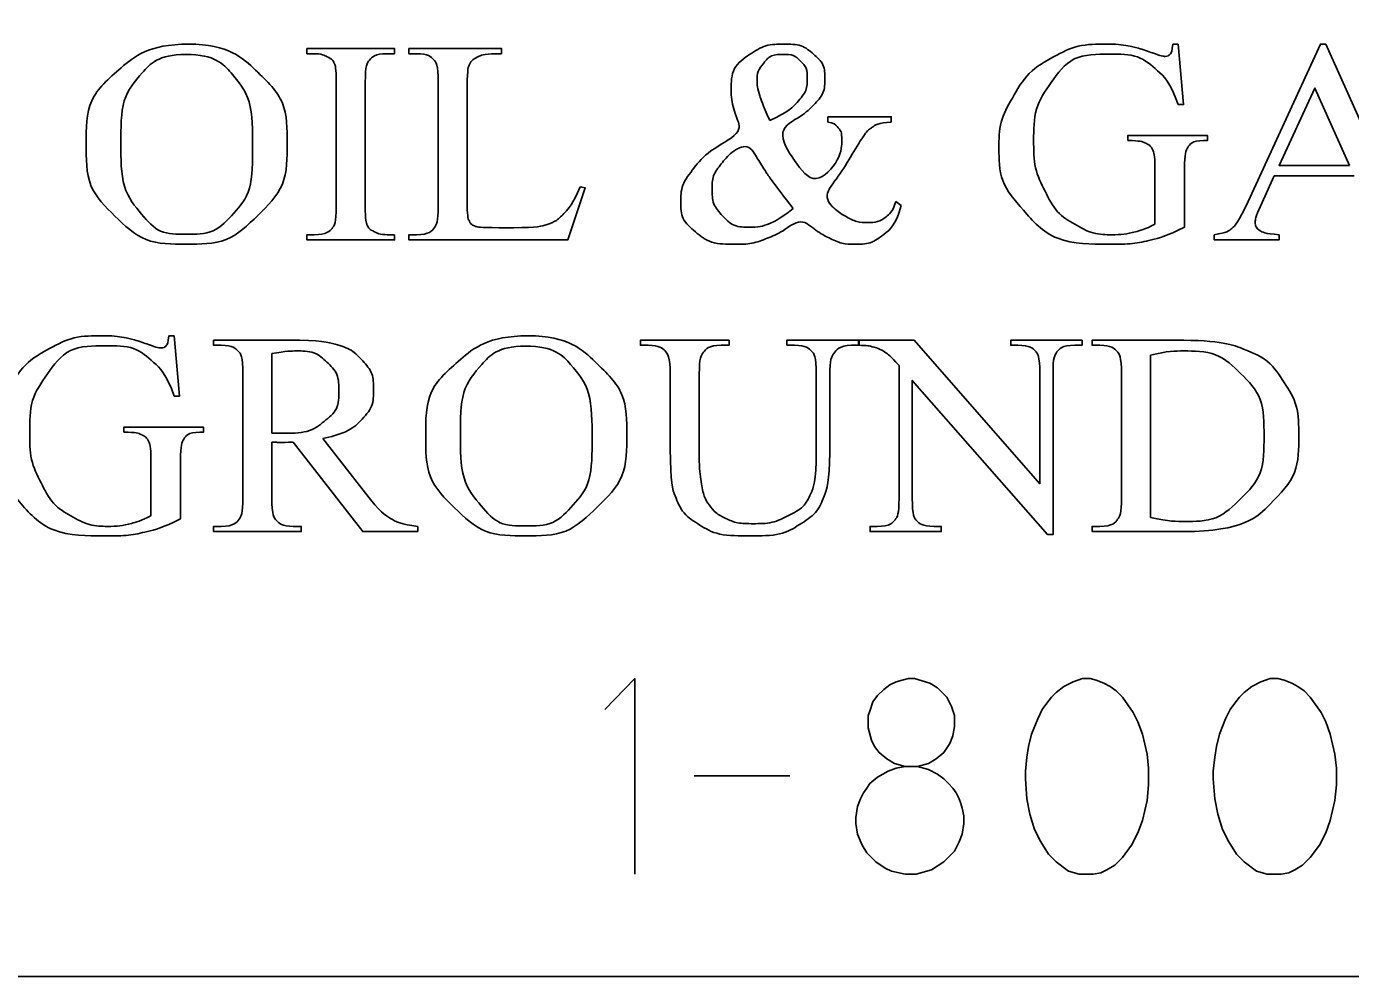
# Model space of a CAD drawing. Extents: x -9.1 to 34, y -3.1 to 22.
# Drawn here: x 4.523 to 5.471, y 2.337 to 3.016 of the extents above; entities that cross this region are included whole.
import ezdxf

# ---------------------------------------------------------------- set-up
doc = ezdxf.new("R2010")
doc.units = 0
doc.layers.add('SH_Data', color=7, linetype='Continuous')

msp = doc.modelspace()

# ---------------------------------------------------------------- linework, layer by layer
at = {"layer": 'SH_Data'}
msp.add_line((5.00125, 2.48035), (5.06959, 2.48035), dxfattribs=at)
msp.add_lwpolyline([(3.18606, 5.4367), (8.38606, 5.4367), (8.38606, 2.3367), (3.18606, 2.3367)], close=True, dxfattribs=at)
msp.add_lwpolyline([(3.18606, 5.4367), (8.38606, 5.4367), (8.38606, 2.3367), (3.18606, 2.3367)], close=True, dxfattribs=at)
for points in [[(4.72918, 2.99693), (4.72398, 2.99693), (4.72398, 3.00062), (4.78676, 3.00062), (4.78676, 2.99693), (4.78149, 2.99693)], [(4.80246, 2.99693), (4.79697, 2.99693), (4.79697, 3.00062), (4.86336, 3.00062), (4.86336, 2.99693)], [(5.34368, 3.00375), (5.34764, 3.00375)], [(5.34764, 3.00375), (5.35148, 2.96058), (5.34764, 2.96058)], [(5.39761, 2.89113), (5.44946, 3.00375), (5.45325, 3.00375), (5.50443, 2.88988)], [(4.74499, 2.888), (4.74499, 2.97635)], [(4.76576, 2.97635), (4.76576, 2.888)], [(4.81798, 2.888), (4.81798, 2.97635)], [(4.83875, 2.97411), (4.83875, 2.8881)], [(5.4702, 2.91696), (5.44542, 2.97229), (5.41985, 2.91696), (5.4702, 2.91696)], [(5.09674, 2.95186), (5.14223, 2.95186), (5.14223, 2.94805)], [(5.09674, 2.94805), (5.09674, 2.95186)], [(5.31163, 2.93475), (5.31163, 2.93844), (5.36853, 2.93844), (5.36853, 2.93475), (5.36583, 2.93475)], [(5.33095, 2.875), (5.33095, 2.91462)], [(5.35208, 2.91462), (5.35208, 2.87272)], [(5.47355, 2.90947), (5.4164, 2.90947), (5.40647, 2.88796)], [(4.91966, 2.90164), (4.92326, 2.90094), (4.91066, 2.86373), (4.79697, 2.86373), (4.79697, 2.86742), (4.80246, 2.86742)], [(5.14543, 2.89109), (5.14944, 2.88836)], [(4.86142, 2.87245), (4.87215, 2.87245)], [(4.78676, 2.86742), (4.78676, 2.86373), (4.72398, 2.86373), (4.72398, 2.86742), (4.72918, 2.86742)], [(4.78149, 2.86742), (4.78676, 2.86742)], [(5.4198, 2.86742), (5.4198, 2.86373), (5.37345, 2.86373), (5.37345, 2.86742)], [(4.6251, 2.7951), (4.62907, 2.7951)], [(4.62907, 2.7951), (4.63291, 2.75193), (4.62907, 2.75193)], [(4.66265, 2.78828), (4.65716, 2.78828), (4.65716, 2.79197), (4.71063, 2.79197)], [(4.96822, 2.78828), (4.96269, 2.78828), (4.96269, 2.79197), (5.02619, 2.79197), (5.02619, 2.78828), (5.02055, 2.78828)], [(5.06749, 2.78828), (5.06749, 2.79197), (5.11923, 2.79197), (5.11923, 2.78828), (5.11374, 2.78828)], [(5.07298, 2.78828), (5.06749, 2.78828)], [(5.11886, 2.79197), (5.15854, 2.79197), (5.24853, 2.6892), (5.24853, 2.76826)], [(5.11886, 2.78828), (5.11886, 2.79197)], [(5.23284, 2.78828), (5.22776, 2.78828), (5.22776, 2.79197), (5.27878, 2.79197), (5.27878, 2.78828), (5.27359, 2.78828)], [(5.29148, 2.78828), (5.28598, 2.78828), (5.28598, 2.79197), (5.34575, 2.79197)], [(4.69893, 2.78235), (4.69893, 2.72543)], [(5.32776, 2.78133), (5.32776, 2.66507)], [(4.67817, 2.67935), (4.67817, 2.7677)], [(4.98406, 2.71426), (4.98406, 2.7677)], [(5.00482, 2.7677), (5.00482, 2.70814)], [(5.0885, 2.71237), (5.0885, 2.7677)], [(5.1478, 2.67879), (5.1478, 2.77396)], [(5.25801, 2.76826), (5.25801, 2.65286), (5.25413, 2.65286), (5.15729, 2.76316), (5.15729, 2.67879)], [(5.30699, 2.67935), (5.30699, 2.7677)], [(5.09822, 2.76692), (5.09822, 2.71145)], [(4.59305, 2.7261), (4.59305, 2.72979), (4.64995, 2.72979), (4.64995, 2.7261), (4.64725, 2.7261)], [(4.73546, 2.72168), (4.76592, 2.68252)], [(4.69893, 2.71905), (4.69893, 2.67935)], [(4.80331, 2.65508), (4.76402, 2.65508), (4.7142, 2.71905)], [(4.61238, 2.66635), (4.61238, 2.70597)], [(4.63351, 2.70597), (4.63351, 2.66407)], [(4.71423, 2.65877), (4.71994, 2.65877), (4.71994, 2.65508), (4.65716, 2.65508), (4.65716, 2.65877), (4.66265, 2.65877)], [(4.80331, 2.65877), (4.80331, 2.65508)], [(5.17287, 2.65877), (5.17806, 2.65877), (5.17806, 2.65508), (5.12704, 2.65508), (5.12704, 2.65877), (5.13212, 2.65877)], [(5.28598, 2.65508), (5.28598, 2.65877), (5.29148, 2.65877)], [(5.3516, 2.65508), (5.28598, 2.65508)], [(4.95859, 2.40981), (4.95859, 2.54981), (4.93731, 2.52766)], [(5.16107, 2.48697), (5.16878, 2.48917), (5.1743, 2.49247), (5.1798, 2.49688), (5.18421, 2.50349), (5.18642, 2.50901), (5.18753, 2.51563), (5.18753, 2.52334), (5.18532, 2.52995), (5.18201, 2.53656), (5.17539, 2.54318), (5.16989, 2.54649), (5.15887, 2.54981), (5.15666, 2.54981), (5.15446, 2.54981), (5.15005, 2.5487), (5.14564, 2.54759), (5.14123, 2.54538), (5.13682, 2.54208), (5.13241, 2.53767), (5.1291, 2.53326), (5.12689, 2.52665), (5.1258, 2.52334), (5.1258, 2.51563), (5.1258, 2.51452), (5.128, 2.5057), (5.13021, 2.50129), (5.13351, 2.49688), (5.13903, 2.49247), (5.14453, 2.48917), (5.15225, 2.48697), (5.16107, 2.48697), (5.16878, 2.48476), (5.17539, 2.48145), (5.1798, 2.47815), (5.18312, 2.47483), (5.18642, 2.47154), (5.18862, 2.46822), (5.19083, 2.46381), (5.19194, 2.46051), (5.19303, 2.4572), (5.19414, 2.45169), (5.19414, 2.44617), (5.19303, 2.43847), (5.19083, 2.43295), (5.18753, 2.42633), (5.1798, 2.41863), (5.17098, 2.41311), (5.15996, 2.40981), (5.15225, 2.40981), (5.14232, 2.41201), (5.13791, 2.41422), (5.1313, 2.41863), (5.12469, 2.42524), (5.12139, 2.43074), (5.11807, 2.43847), (5.11698, 2.44617), (5.11698, 2.45058), (5.11807, 2.45831), (5.12028, 2.46381), (5.12248, 2.46822), (5.12469, 2.47154), (5.12689, 2.47483), (5.13241, 2.47924), (5.14012, 2.48365), (5.14564, 2.48586), (5.15225, 2.48697)], [(5.28232, 2.54981), (5.28453, 2.54981), (5.28894, 2.5487), (5.29444, 2.54649), (5.29885, 2.54429), (5.30326, 2.54097), (5.30767, 2.53656), (5.31539, 2.52554), (5.31869, 2.51893), (5.32201, 2.51011), (5.32531, 2.49579), (5.32642, 2.48586), (5.32642, 2.47815), (5.32642, 2.47374), (5.32531, 2.46272), (5.32201, 2.44838), (5.31869, 2.43956), (5.31428, 2.43074), (5.30767, 2.42192), (5.30217, 2.41642), (5.29665, 2.41311), (5.29224, 2.4109), (5.28673, 2.40981), (5.2768, 2.40981), (5.2691, 2.41201), (5.26028, 2.41863), (5.25476, 2.42413), (5.24926, 2.43295), (5.24485, 2.44177), (5.24153, 2.45279), (5.23933, 2.46381), (5.23823, 2.47815), (5.23823, 2.48365), (5.23933, 2.49358), (5.24044, 2.50129), (5.24264, 2.51011), (5.24705, 2.52113), (5.25035, 2.52774), (5.25366, 2.53215), (5.25696, 2.53656), (5.26028, 2.53988), (5.26578, 2.54429), (5.27239, 2.54759), (5.27901, 2.54981), (5.28232, 2.54981)], [(5.4168, 2.54981), (5.41901, 2.54981), (5.42342, 2.5487), (5.42892, 2.54649), (5.43333, 2.54429), (5.43774, 2.54097), (5.44215, 2.53656), (5.44987, 2.52554), (5.45317, 2.51893), (5.45649, 2.51011), (5.45979, 2.49579), (5.4609, 2.48586), (5.4609, 2.47815), (5.4609, 2.47374), (5.45979, 2.46272), (5.45649, 2.44838), (5.45317, 2.43956), (5.44876, 2.43074), (5.44215, 2.42192), (5.43665, 2.41642), (5.43113, 2.41311), (5.42672, 2.4109), (5.42121, 2.40981), (5.41128, 2.40981), (5.40358, 2.41201), (5.39476, 2.41863), (5.38924, 2.42413), (5.38374, 2.43295), (5.37933, 2.44177), (5.37601, 2.45279), (5.37381, 2.46381), (5.37271, 2.47815), (5.37271, 2.48365), (5.37381, 2.49358), (5.37492, 2.50129), (5.37712, 2.51011), (5.38153, 2.52113), (5.38483, 2.52774), (5.38814, 2.53215), (5.39144, 2.53656), (5.39476, 2.53988), (5.40026, 2.54429), (5.40687, 2.54759), (5.41349, 2.54981), (5.4168, 2.54981)]]:
    msp.add_lwpolyline(points, dxfattribs=at)
for points in [[(4.63937, 3.00375), (4.66799, 3.00375), (4.68896, 2.98351), (4.70993, 2.96327), (4.70993, 2.93298), (4.70993, 2.90179), (4.6888, 2.88119), (4.66766, 2.8606), (4.63764, 2.8606), (4.60729, 2.8606), (4.58664, 2.88069), (4.56599, 2.90078), (4.56599, 2.93268), (4.56599, 2.96529), (4.58984, 2.98588), (4.61054, 3.00375), (4.63937, 3.00375)], [(4.63731, 2.99637), (4.6176, 2.99637), (4.60568, 2.98274), (4.59084, 2.96578), (4.59084, 2.93307), (4.59084, 2.89956), (4.60622, 2.88149), (4.61803, 2.86776), (4.63742, 2.86776), (4.65811, 2.86776), (4.6716, 2.8828), (4.68508, 2.89784), (4.68508, 2.93024), (4.68508, 2.96538), (4.67024, 2.98264), (4.65833, 2.99637), (4.63731, 2.99637)], [(4.74499, 2.97635), (4.74499, 2.98679), (4.74358, 2.99013), (4.7425, 2.99267), (4.73914, 2.99449), (4.73437, 2.99693), (4.72918, 2.99693)], [(4.78149, 2.99693), (4.77254, 2.99693), (4.76845, 2.99196), (4.76576, 2.98872), (4.76576, 2.97635)], [(4.81798, 2.97635), (4.81798, 2.98922), (4.81496, 2.99247), (4.81076, 2.99693), (4.80246, 2.99693)], [(4.86336, 2.99693), (4.85165, 2.99703), (4.84693, 2.99491), (4.84222, 2.99279), (4.84048, 2.98956), (4.83875, 2.98633), (4.83875, 2.97411)], [(5.14944, 2.88836), (5.14543, 2.87413), (5.13653, 2.86736), (5.12764, 2.8606), (5.11582, 2.8606), (5.10693, 2.8606), (5.09776, 2.86509), (5.0886, 2.86958), (5.07776, 2.88028), (5.06431, 2.86918), (5.05353, 2.86489), (5.04274, 2.8606), (5.03049, 2.8606), (5.0126, 2.8606), (5.00209, 2.86948), (4.99157, 2.87837), (4.99157, 2.89068), (4.99157, 2.9029), (5.00101, 2.91506), (5.01044, 2.92723), (5.03647, 2.94025), (5.03138, 2.95075), (5.02955, 2.95746), (5.02771, 2.96417), (5.02771, 2.97033), (5.02771, 2.9876), (5.04136, 2.99668), (5.05199, 3.00375), (5.06554, 3.00375), (5.07844, 3.00375), (5.08656, 2.99663), (5.09469, 2.98952), (5.09469, 2.97913), (5.09469, 2.96843), (5.08684, 2.96036), (5.07898, 2.95228), (5.05904, 2.9427), (5.07278, 2.91989), (5.08772, 2.90088), (5.10681, 2.92208), (5.10681, 2.93658), (5.10681, 2.94121), (5.10356, 2.94483), (5.10118, 2.94755), (5.09674, 2.94805)], [(5.05535, 2.94923), (5.06877, 2.95519), (5.07543, 2.96276), (5.08209, 2.97033), (5.08209, 2.97961), (5.08209, 2.98688), (5.07726, 2.99162), (5.07244, 2.99637), (5.06528, 2.99637), (5.05585, 2.99637), (5.05102, 2.99026), (5.04619, 2.98415), (5.04619, 2.9783), (5.04619, 2.97336), (5.04805, 2.96725), (5.0499, 2.96114), (5.05535, 2.94923)], [(5.35208, 2.87272), (5.33963, 2.86645), (5.3275, 2.86353), (5.31537, 2.8606), (5.30053, 2.8606), (5.25797, 2.8606), (5.23588, 2.88604), (5.21931, 2.90512), (5.21931, 2.93005), (5.21931, 2.94812), (5.22862, 2.96468), (5.23967, 2.98437), (5.25896, 2.99497), (5.2751, 3.00375), (5.29709, 3.00375), (5.30511, 3.00375), (5.31167, 3.00253), (5.31822, 3.00131), (5.33025, 2.99716), (5.33631, 2.99503), (5.33837, 2.99503), (5.34043, 2.99503), (5.34189, 2.9968), (5.34336, 2.99858), (5.34368, 3.00375)], [(5.34764, 2.96058), (5.3419, 2.97667), (5.3328, 2.98482), (5.31968, 2.99659), (5.2991, 2.99659), (5.27103, 2.99659), (5.2564, 2.9759), (5.24416, 2.95845), (5.24416, 2.93433), (5.24416, 2.91475), (5.25228, 2.8986), (5.26041, 2.88246), (5.27358, 2.87494), (5.28674, 2.86742), (5.30061, 2.86742), (5.30874, 2.86742), (5.31633, 2.86934), (5.32391, 2.87126), (5.33095, 2.875)], [(5.14223, 2.94805), (5.13281, 2.94735), (5.12831, 2.94417), (5.12382, 2.941), (5.11428, 2.92498), (5.10474, 2.90895), (5.09281, 2.89504), (5.10247, 2.88453), (5.11006, 2.88034), (5.11765, 2.87614), (5.12536, 2.87614), (5.13284, 2.87614), (5.13805, 2.87993), (5.14326, 2.88372), (5.14543, 2.89109)], [(5.07213, 2.88614), (5.05782, 2.90431), (5.0523, 2.91269), (5.04677, 2.92107), (5.04016, 2.93348), (5.02714, 2.92652), (5.02058, 2.91813), (5.01402, 2.90975), (5.01402, 2.89995), (5.01402, 2.88915), (5.0215, 2.88097), (5.02898, 2.87279), (5.04166, 2.87279), (5.04849, 2.87279), (5.05484, 2.87532), (5.06118, 2.87785), (5.07213, 2.88614)], [(5.33095, 2.91462), (5.33095, 2.92499), (5.32927, 2.92819), (5.32759, 2.93139), (5.32406, 2.93307), (5.32053, 2.93475), (5.31163, 2.93475)], [(5.36583, 2.93475), (5.35739, 2.93475), (5.35425, 2.92946), (5.35208, 2.9257), (5.35208, 2.91462)], [(4.87215, 2.87245), (4.88907, 2.87245), (4.89591, 2.87478), (4.90274, 2.8771), (4.90838, 2.88301), (4.91402, 2.88892), (4.91966, 2.90164)], [(5.37345, 2.86742), (5.38266, 2.86894), (5.38537, 2.87137), (5.3909, 2.87624), (5.39761, 2.89113)], [(4.72918, 2.86742), (4.73827, 2.86742), (4.74239, 2.87239), (4.74499, 2.87563), (4.74499, 2.888)], [(4.76576, 2.888), (4.76576, 2.87756), (4.76716, 2.87421), (4.76823, 2.87168), (4.77168, 2.86985), (4.77631, 2.86742), (4.78149, 2.86742)], [(4.80246, 2.86742), (4.81173, 2.86742), (4.81572, 2.87307), (4.81798, 2.8763), (4.81798, 2.888)], [(4.83875, 2.8881), (4.83875, 2.87972), (4.84048, 2.87659), (4.84178, 2.87447), (4.84449, 2.87346), (4.84721, 2.87245), (4.86142, 2.87245)], [(5.40647, 2.88796), (5.40278, 2.87997), (5.40278, 2.87602), (5.40278, 2.87289), (5.40598, 2.87051), (5.40918, 2.86813), (5.4198, 2.86742)], [(4.63351, 2.66407), (4.62105, 2.65781), (4.60892, 2.65488), (4.59679, 2.65195), (4.58196, 2.65195), (4.53939, 2.65195), (4.5173, 2.67739), (4.50073, 2.69647), (4.50073, 2.72141), (4.50073, 2.73948), (4.51005, 2.75603), (4.5211, 2.77572), (4.54038, 2.78632), (4.55652, 2.7951), (4.57852, 2.7951), (4.58654, 2.7951), (4.59309, 2.79388), (4.59964, 2.79267), (4.61167, 2.78851), (4.61774, 2.78638), (4.6198, 2.78638), (4.62185, 2.78638), (4.62332, 2.78815), (4.62478, 2.78993), (4.6251, 2.7951)], [(4.62907, 2.75193), (4.62332, 2.76803), (4.61422, 2.77618), (4.60111, 2.78794), (4.58052, 2.78794), (4.55245, 2.78794), (4.53783, 2.76726), (4.52558, 2.7498), (4.52558, 2.72568), (4.52558, 2.7061), (4.53371, 2.68996), (4.54184, 2.67381), (4.555, 2.66629), (4.56817, 2.65877), (4.58204, 2.65877), (4.59017, 2.65877), (4.59775, 2.66069), (4.60533, 2.66262), (4.61238, 2.66635)], [(4.67817, 2.7677), (4.67817, 2.78068), (4.67515, 2.78382), (4.67095, 2.78828), (4.66265, 2.78828)], [(4.71063, 2.79197), (4.73401, 2.79197), (4.74511, 2.78879), (4.75621, 2.78561), (4.76395, 2.77707), (4.77169, 2.76854), (4.77169, 2.75673), (4.77169, 2.7441), (4.76285, 2.73481), (4.75401, 2.72552), (4.73546, 2.72168)], [(4.8824, 2.7951), (4.91102, 2.7951), (4.93199, 2.77486), (4.95296, 2.75462), (4.95296, 2.72433), (4.95296, 2.69314), (4.93183, 2.67255), (4.91069, 2.65195), (4.88067, 2.65195), (4.85032, 2.65195), (4.82967, 2.67204), (4.80902, 2.69213), (4.80902, 2.72403), (4.80902, 2.75664), (4.83287, 2.77723), (4.85357, 2.7951), (4.8824, 2.7951)], [(4.88034, 2.78772), (4.86063, 2.78772), (4.84871, 2.77409), (4.83387, 2.75713), (4.83387, 2.72443), (4.83387, 2.69091), (4.84925, 2.67284), (4.86106, 2.65911), (4.88045, 2.65911), (4.90114, 2.65911), (4.91463, 2.67415), (4.92811, 2.68919), (4.92811, 2.7216), (4.92811, 2.75673), (4.91327, 2.77399), (4.90136, 2.78772), (4.88034, 2.78772)], [(4.98406, 2.7677), (4.98406, 2.78037), (4.98031, 2.78433), (4.97657, 2.78828), (4.96822, 2.78828)], [(5.02055, 2.78828), (5.01144, 2.78828), (5.00754, 2.78291), (5.00482, 2.77926), (5.00482, 2.7677)], [(5.0885, 2.7677), (5.0885, 2.78058), (5.08548, 2.78382), (5.08128, 2.78828), (5.07298, 2.78828)], [(5.11374, 2.78828), (5.10512, 2.78828), (5.10049, 2.7815), (5.09822, 2.77836), (5.09822, 2.76692)], [(5.1478, 2.77396), (5.14141, 2.78097), (5.1381, 2.7832), (5.1348, 2.78544), (5.1284, 2.78737), (5.12526, 2.78828), (5.11886, 2.78828)], [(5.24853, 2.76826), (5.24853, 2.7809), (5.2455, 2.78403), (5.2415, 2.78828), (5.23284, 2.78828)], [(5.27359, 2.78828), (5.26429, 2.78828), (5.26039, 2.78302), (5.25801, 2.77979), (5.25801, 2.76826)], [(5.30699, 2.7677), (5.30699, 2.78058), (5.30398, 2.78382), (5.29977, 2.78828), (5.29148, 2.78828)], [(5.34575, 2.79197), (5.37867, 2.79197), (5.39583, 2.78501), (5.41299, 2.77804), (5.42344, 2.76179), (5.43389, 2.74553), (5.43389, 2.72423), (5.43389, 2.69567), (5.41526, 2.67648), (5.39437, 2.65508), (5.3516, 2.65508)], [(4.69893, 2.72543), (4.70097, 2.72543), (4.70247, 2.72538), (4.70397, 2.72533), (4.70494, 2.72533), (4.72572, 2.72533), (4.73628, 2.7338), (4.74684, 2.74228), (4.74684, 2.7554), (4.74684, 2.76821), (4.73832, 2.77623), (4.7298, 2.78425), (4.71576, 2.78425), (4.70954, 2.78425), (4.69893, 2.78235)], [(5.32776, 2.66507), (5.3415, 2.66224), (5.35081, 2.66224), (5.37592, 2.66224), (5.39248, 2.67868), (5.40904, 2.69511), (5.40904, 2.72325), (5.40904, 2.75158), (5.39248, 2.76792), (5.37592, 2.78425), (5.34995, 2.78425), (5.34021, 2.78425), (5.32776, 2.78133)], [(4.61238, 2.70597), (4.61238, 2.71634), (4.61069, 2.71954), (4.60901, 2.72274), (4.60548, 2.72442), (4.60195, 2.7261), (4.59305, 2.7261)], [(4.64725, 2.7261), (4.63881, 2.7261), (4.63567, 2.72081), (4.63351, 2.71705), (4.63351, 2.70597)], [(4.7142, 2.71905), (4.70872, 2.71885), (4.70528, 2.71885), (4.70388, 2.71885), (4.70227, 2.7189), (4.70065, 2.71895), (4.69893, 2.71905)], [(5.09822, 2.71145), (5.09822, 2.69088), (5.09384, 2.67953), (5.08945, 2.66819), (5.07661, 2.66007), (5.06378, 2.65195), (5.04168, 2.65195), (5.01763, 2.65195), (5.00518, 2.65972), (4.99272, 2.66748), (4.98752, 2.68059), (4.98406, 2.68956), (4.98406, 2.71426)], [(5.00482, 2.70814), (5.00482, 2.70018), (5.0064, 2.6899), (5.00797, 2.67962), (5.01209, 2.67388), (5.0162, 2.66813), (5.02395, 2.6644), (5.0317, 2.66068), (5.04298, 2.66068), (5.05739, 2.66068), (5.06877, 2.66652), (5.08015, 2.67237), (5.08433, 2.68149), (5.0885, 2.69061), (5.0885, 2.71237)], [(4.76592, 2.68252), (4.77632, 2.66892), (4.7838, 2.66446), (4.79128, 2.65999), (4.80331, 2.65877)], [(4.66265, 2.65877), (4.67192, 2.65877), (4.6759, 2.66445), (4.67817, 2.66759), (4.67817, 2.67935)], [(4.69893, 2.67935), (4.69893, 2.66638), (4.70195, 2.66323), (4.70605, 2.65877), (4.71423, 2.65877)], [(5.13212, 2.65877), (5.14153, 2.65877), (5.14542, 2.66403), (5.1478, 2.66727), (5.1478, 2.67879)], [(5.15729, 2.67879), (5.15729, 2.66616), (5.16021, 2.66302), (5.16432, 2.65877), (5.17287, 2.65877)], [(5.29148, 2.65877), (5.30074, 2.65877), (5.30462, 2.66435), (5.30699, 2.66769), (5.30699, 2.67935)]]:
    msp.add_open_spline(points, degree=3, dxfattribs=at)

doc.saveas('drawing.dxf')
